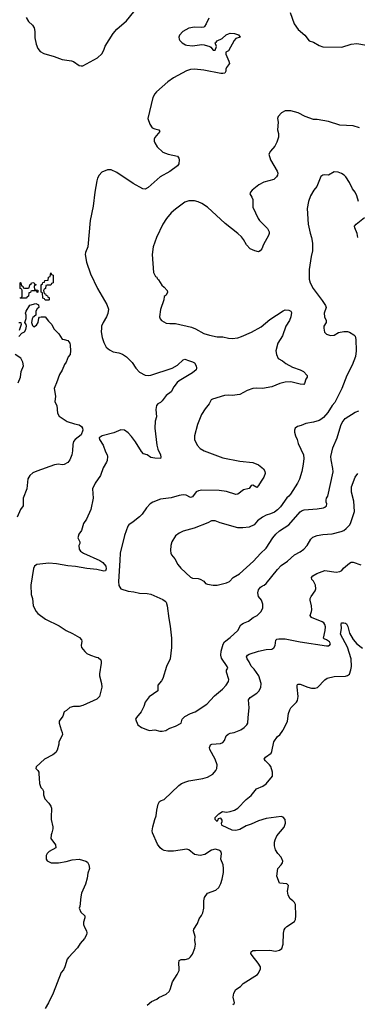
# Model space of a CAD drawing. Header units: inches. Extents: x 1934316 to 2140091, y 524953 to 667329.
# Tile 355 of 384: x 2073740 to 2077314, y 617094 to 627515. Entities that reach past the tile are written whole.
import ezdxf

# ---------------------------------------------------------------- set-up
doc = ezdxf.new("R2010")
doc.units = ezdxf.units.IN
doc.header["$MEASUREMENT"] = 0
doc.layers.add('C0671', color=7, linetype='Continuous')
doc.layers.add('C0672', color=7, linetype='Continuous')

msp = doc.modelspace()

# ---------------------------------------------------------------- linework, layer by layer
at = {"layer": 'C0671', "color": 5}
for points, elevation in [([(2074181, 620000), (2074190, 619970), (2074193, 619950), (2074188, 619930), (2074154, 619870), (2074154, 619846), (2074138, 619782), (2074122, 619758), (2074090, 619734), (2074002, 619690), (2073913, 619607), (2073912, 619590), (2073932, 619570), (2073942, 619550), (2073945, 619470), (2073951, 619450), (2073951, 619430), (2073965, 619390), (2073982, 619370), (2073991, 619350), (2073992, 619310), (2074005, 619270), (2074050, 619222), (2074071, 619191), (2074078, 619170), (2074078, 619130), (2074072, 619108), (2074072, 619050), (2074091, 618971), (2074091, 618950), (2074082, 618910), (2074072, 618888), (2074071, 618850), (2074120, 618780), (2074122, 618750), (2074052, 618710), (2074032, 618690), (2074022, 618670), (2074022, 618630), (2074030, 618614), (2074072, 618592), (2074150, 618591), (2074234, 618606), (2074296, 618624), (2074370, 618631), (2074442, 618610), (2074457, 618597), (2074471, 618570), (2074481, 618530), (2074460, 618480), (2074454, 618430), (2074436, 618364), (2074396, 618270), (2074386, 618230), (2074378, 618130), (2074371, 618110), (2074386, 618070), (2074431, 618030), (2074431, 618010), (2074417, 617963), (2074417, 617937), (2074425, 617910), (2074446, 617870), (2074451, 617850), (2074446, 617830), (2074426, 617790), (2074381, 617739), (2074351, 617690), (2074257, 617590), (2074244, 617570), (2074218, 617490), (2074203, 617457), (2074181, 617430), (2074095, 617210), (2074047, 617110), (2074010, 617049)], 240), ([(2075090, 617083), (2075137, 617123), (2075192, 617148), (2075215, 617165), (2075290, 617202), (2075323, 617230), (2075334, 617250), (2075358, 617330), (2075409, 617410), (2075427, 617450), (2075430, 617470), (2075424, 617530), (2075430, 617556), (2075450, 617567), (2075492, 617568), (2075530, 617579), (2075550, 617596), (2075570, 617626), (2075593, 617687), (2075600, 617730), (2075594, 617770), (2075597, 617810), (2075581, 617870), (2075584, 617890), (2075621, 617950), (2075641, 617999), (2075666, 618034), (2075678, 618062), (2075690, 618112), (2075690, 618190), (2075697, 618223), (2075730, 618271), (2075817, 618303), (2075848, 618330), (2075869, 618371), (2075883, 618417), (2075897, 618490), (2075899, 618530), (2075893, 618570), (2075869, 618630), (2075875, 618690), (2075869, 618710), (2075850, 618725), (2075810, 618735), (2075770, 618726), (2075700, 618680), (2075650, 618670), (2075590, 618679), (2075530, 618727), (2075510, 618734), (2075370, 618716), (2075310, 618714), (2075270, 618721), (2075250, 618731), (2075227, 618750), (2075200, 618790), (2075147, 618910), (2075143, 618930), (2075149, 618971), (2075170, 619050), (2075186, 619090), (2075191, 619149), (2075207, 619213), (2075221, 619239), (2075232, 619248), (2075270, 619263), (2075424, 619410), (2075453, 619430), (2075499, 619450), (2075530, 619458), (2075678, 619482), (2075730, 619496), (2075784, 619530), (2075817, 619570), (2075829, 619591), (2075832, 619630), (2075810, 619689), (2075754, 619790), (2075750, 619810), (2075755, 619830), (2075761, 619839), (2075774, 619846), (2075866, 619854), (2075890, 619863), (2075910, 619887), (2075926, 619934), (2075946, 619954), (2075970, 619965), (2076010, 619970), (2076065, 619990), (2076081, 620000)], 240), ([(2075094, 620000), (2075113, 619993), (2075170, 619998), (2075223, 619983), (2075250, 619984), (2075287, 619993), (2075298, 620000)], 260), ([(2075998, 617090), (2076010, 617102), (2076013, 617110), (2076001, 617170), (2076003, 617190), (2076007, 617213), (2076029, 617251), (2076077, 617283), (2076107, 617313), (2076258, 617410), (2076270, 617422), (2076289, 617470), (2076289, 617490), (2076266, 617530), (2076200, 617610), (2076188, 617630), (2076190, 617650), (2076210, 617663), (2076236, 617664), (2076387, 617667), (2076450, 617656), (2076490, 617666), (2076514, 617686), (2076531, 617730), (2076533, 617847), (2076539, 617881), (2076550, 617899), (2076570, 617918), (2076649, 617970), (2076659, 617990), (2076664, 618030), (2076659, 618150), (2076650, 618170), (2076632, 618190), (2076603, 618210), (2076581, 618250), (2076576, 618290), (2076585, 618350), (2076569, 618369), (2076490, 618377), (2076463, 618450), (2076473, 618530), (2076510, 618570), (2076522, 618590), (2076527, 618610), (2076507, 618650), (2076474, 618690), (2076450, 618730), (2076439, 618770), (2076438, 618810), (2076444, 618836), (2076463, 618877), (2076539, 618970), (2076553, 619010), (2076551, 619051), (2076530, 619076), (2076510, 619080), (2076350, 619060), (2076270, 619036), (2076190, 619000), (2076137, 618983), (2076070, 618944), (2076027, 618933), (2075990, 618937), (2075885, 618985), (2075880, 618990), (2075877, 619010), (2075884, 619030), (2075882, 619042), (2075870, 619064), (2075843, 619057), (2075830, 619029), (2075810, 619048), (2075809, 619070), (2075849, 619110), (2075887, 619133), (2075930, 619129), (2075970, 619136), (2076013, 619150), (2076050, 619170), (2076138, 619262), (2076190, 619305), (2076246, 619374), (2076316, 619404), (2076350, 619427), (2076415, 619510), (2076418, 619550), (2076398, 619610), (2076384, 619630), (2076341, 619670), (2076329, 619690), (2076344, 619710), (2076401, 619750), (2076410, 619770), (2076432, 619870), (2076470, 619927), (2076493, 619947), (2076525, 619990), (2076530, 620000)], 220)]:
    msp.add_lwpolyline(points, dxfattribs=dict(at, elevation=elevation))
at = {"layer": 'C0672', "color": 5}
for points, elevation in [([(2073810, 627538), (2073834, 627494), (2073875, 627455), (2073893, 627430), (2073900, 627390), (2073902, 627322), (2073916, 627256), (2073933, 627210), (2073958, 627178), (2073995, 627155), (2074106, 627126), (2074190, 627094), (2074290, 627079), (2074311, 627071), (2074370, 627031), (2074390, 627026), (2074410, 627026), (2074565, 627110), (2074610, 627154), (2074630, 627191), (2074645, 627235), (2074730, 627368), (2074770, 627413), (2074870, 627502), (2074950, 627598)], 240), ([(2076603, 627590), (2076645, 627470), (2076690, 627410), (2076759, 627350), (2076805, 627290), (2076850, 627276), (2076910, 627240), (2076950, 627227), (2077150, 627223), (2077250, 627256), (2077310, 627263), (2077410, 627244)], 260), ([(2075744, 627530), (2075716, 627470), (2075698, 627442), (2075690, 627436), (2075670, 627432), (2075590, 627436), (2075530, 627426), (2075469, 627391), (2075433, 627350), (2075425, 627330), (2075427, 627310), (2075435, 627295), (2075459, 627270), (2075496, 627250), (2075510, 627244), (2075570, 627238), (2075670, 627253), (2075694, 627250), (2075752, 627232), (2075764, 627224), (2075790, 627191), (2075810, 627192), (2075824, 627230), (2075809, 627270), (2075822, 627278), (2075830, 627291), (2075883, 627317), (2075926, 627354), (2075950, 627366), (2075970, 627371), (2076014, 627370), (2076056, 627356), (2076074, 627330), (2076030, 627315), (2076010, 627295), (2075950, 627186), (2075922, 627170), (2075921, 627150), (2075955, 627075), (2075961, 627050), (2075930, 627010), (2075922, 626990), (2075922, 626970), (2075911, 626949), (2075890, 626944), (2075870, 626944), (2075690, 626979), (2075590, 626991), (2075550, 626988), (2075505, 626975), (2075370, 626900), (2075310, 626857), (2075187, 626750), (2075171, 626730), (2075151, 626690), (2075098, 626470), (2075118, 626410), (2075142, 626370), (2075170, 626359), (2075212, 626350), (2075225, 626330), (2075171, 626269), (2075165, 626250), (2075165, 626230), (2075171, 626210), (2075196, 626170), (2075254, 626114), (2075312, 626090), (2075412, 626070), (2075426, 626050), (2075430, 626030), (2075426, 625990), (2075410, 625968), (2075330, 625908), (2075228, 625850), (2075102, 625738), (2075070, 625722), (2075045, 625725), (2074940, 625780), (2074770, 625898), (2074710, 625926), (2074670, 625926), (2074610, 625901), (2074582, 625870), (2074564, 625836), (2074557, 625810), (2074537, 625690), (2074519, 625541), (2074487, 625390), (2074463, 625110), (2074436, 625050), (2074435, 625030), (2074447, 624950), (2074490, 624826), (2074563, 624670), (2074662, 624502), (2074682, 624450), (2074674, 624406), (2074659, 624370), (2074625, 624310), (2074608, 624270), (2074605, 624250), (2074602, 624210), (2074613, 624150), (2074630, 624098), (2074656, 624050), (2074690, 624019), (2074730, 623999), (2074790, 623987), (2074830, 623973), (2074870, 623948), (2074930, 623888), (2074970, 623828), (2075010, 623785), (2075070, 623751), (2075108, 623748), (2075130, 623752), (2075353, 623827), (2075410, 623857), (2075470, 623915), (2075490, 623923), (2075526, 623906), (2075570, 623894), (2075590, 623882), (2075610, 623851), (2075613, 623827), (2075610, 623809), (2075570, 623777), (2075429, 623691), (2075407, 623673), (2075372, 623630), (2075345, 623575), (2075290, 623536), (2075250, 623480), (2075230, 623462), (2075204, 623450), (2075188, 623430), (2075183, 623390), (2075188, 623312), (2075174, 623266), (2075172, 623190), (2075192, 623012), (2075203, 622970), (2075231, 622909), (2075235, 622885), (2075232, 622870), (2075170, 622874), (2075130, 622882), (2075090, 622909), (2075050, 622921), (2075030, 622944), (2074968, 623048), (2074923, 623103), (2074890, 623141), (2074850, 623169), (2074810, 623174), (2074737, 623143), (2074614, 623110), (2074582, 623090), (2074585, 623070), (2074625, 623010), (2074650, 622942), (2074667, 622910), (2074671, 622890), (2074667, 622850), (2074661, 622830), (2074624, 622770), (2074596, 622690), (2074539, 622610), (2074511, 622550), (2074517, 622450), (2074493, 622330), (2074448, 622230), (2074416, 622184), (2074395, 622110), (2074368, 622070), (2074355, 622030), (2074376, 621990), (2074376, 621970), (2074365, 621950), (2074370, 621910), (2074383, 621890), (2074417, 621870), (2074590, 621791), (2074622, 621770), (2074653, 621730), (2074657, 621703), (2074650, 621682), (2074630, 621678), (2074556, 621696), (2074450, 621705), (2074330, 621729), (2074250, 621735), (2074130, 621755), (2074050, 621763), (2073921, 621750), (2073896, 621730), (2073887, 621707), (2073860, 621530), (2073862, 621430), (2073876, 621390), (2073883, 621310), (2073914, 621250), (2073934, 621230), (2074014, 621170), (2074158, 621098), (2074231, 621050), (2074300, 621020), (2074375, 620975), (2074394, 620950), (2074397, 620937), (2074391, 620891), (2074395, 620870), (2074430, 620828), (2074450, 620808), (2074490, 620788), (2074550, 620767), (2074570, 620765), (2074598, 620738), (2074603, 620723), (2074604, 620704), (2074584, 620590), (2074585, 620570), (2074607, 620490), (2074611, 620450), (2074586, 620350), (2074556, 620324), (2074410, 620256), (2074370, 620247), (2074310, 620246), (2074270, 620234), (2074237, 620203), (2074211, 620189), (2074198, 620142), (2074158, 620090), (2074158, 620070), (2074181, 620000)], 240), ([(2077339, 626370), (2077271, 626391), (2077130, 626398), (2077010, 626437), (2076890, 626457), (2076850, 626459), (2076762, 626490), (2076690, 626529), (2076650, 626541), (2076610, 626549), (2076550, 626549), (2076512, 626530), (2076478, 626490), (2076471, 626469), (2076475, 626430), (2076471, 626350), (2076479, 626310), (2076480, 626270), (2076463, 626217), (2076443, 626177), (2076396, 626124), (2076379, 626090), (2076397, 626030), (2076467, 625910), (2076472, 625890), (2076470, 625869), (2076460, 625850), (2076430, 625824), (2076326, 625794), (2076273, 625767), (2076201, 625710), (2076183, 625690), (2076177, 625670), (2076198, 625638), (2076208, 625610), (2076210, 625530), (2076264, 625410), (2076279, 625390), (2076364, 625304), (2076383, 625270), (2076383, 625250), (2076376, 625230), (2076323, 625137), (2076303, 625090), (2076285, 625070), (2076270, 625058), (2076230, 625069), (2076180, 625090), (2076141, 625130), (2076110, 625189), (2076090, 625215), (2076050, 625252), (2075916, 625356), (2075730, 625530), (2075669, 625570), (2075630, 625588), (2075590, 625599), (2075530, 625598), (2075490, 625582), (2075390, 625510), (2075345, 625470), (2075293, 625410), (2075255, 625350), (2075188, 625210), (2075155, 625110), (2075141, 625030), (2075158, 624838), (2075178, 624798), (2075191, 624790), (2075196, 624776), (2075210, 624762), (2075245, 624705), (2075270, 624685), (2075301, 624650), (2075306, 624630), (2075290, 624598), (2075270, 624586), (2075265, 624550), (2075230, 624446), (2075221, 624370), (2075227, 624350), (2075241, 624330), (2075290, 624302), (2075330, 624298), (2075390, 624300), (2075559, 624259), (2075602, 624242), (2075690, 624195), (2075750, 624175), (2075830, 624158), (2075890, 624157), (2075950, 624143), (2075990, 624140), (2076050, 624148), (2076090, 624160), (2076194, 624206), (2076295, 624265), (2076390, 624340), (2076530, 624433), (2076550, 624443), (2076590, 624442), (2076610, 624431), (2076616, 624416), (2076612, 624370), (2076595, 624330), (2076557, 624270), (2076521, 624170), (2076474, 624090), (2076453, 624010), (2076460, 623970), (2076475, 623930), (2076523, 623903), (2076556, 623876), (2076630, 623837), (2076710, 623810), (2076745, 623790), (2076782, 623750), (2076784, 623730), (2076770, 623709), (2076756, 623664), (2076747, 623653), (2076710, 623656), (2076610, 623681), (2076550, 623680), (2076495, 623665), (2076410, 623628), (2076310, 623611), (2076250, 623615), (2076210, 623611), (2076150, 623590), (2076070, 623549), (2075990, 623536), (2075950, 623540), (2075910, 623538), (2075782, 623498), (2075767, 623490), (2075747, 623450), (2075703, 623397), (2075665, 623335), (2075623, 623230), (2075591, 623110), (2075591, 623070), (2075619, 623010), (2075650, 622977), (2075692, 622952), (2075890, 622877), (2076070, 622841), (2076210, 622827), (2076270, 622805), (2076321, 622761), (2076335, 622735), (2076339, 622710), (2076326, 622674), (2076295, 622630), (2076270, 622584), (2076250, 622562), (2076210, 622589), (2076190, 622584), (2076168, 622552), (2076110, 622538), (2076048, 622492), (2076030, 622490), (2075930, 622521), (2075851, 622531), (2075670, 622534), (2075633, 622527), (2075610, 622516), (2075570, 622464), (2075550, 622458), (2075501, 622481), (2075470, 622486), (2075430, 622480), (2075345, 622455), (2075230, 622439), (2075150, 622410), (2075121, 622390), (2075084, 622350), (2075037, 622283), (2075008, 622252), (2074942, 622199), (2074895, 622170), (2074885, 622155), (2074850, 622055), (2074803, 621870), (2074802, 621790), (2074786, 621570), (2074790, 621526), (2074810, 621491), (2074890, 621467), (2074950, 621461), (2075010, 621445), (2075090, 621442), (2075130, 621434), (2075257, 621377), (2075281, 621361), (2075290, 621350), (2075303, 621310), (2075318, 621178), (2075335, 621095), (2075347, 620970), (2075347, 620870), (2075332, 620750), (2075295, 620670), (2075257, 620543), (2075243, 620517), (2075204, 620470), (2075201, 620410), (2075110, 620349), (2075070, 620290), (2075055, 620245), (2075027, 620190), (2074977, 620130), (2074967, 620110), (2074990, 620052), (2075030, 620025), (2075094, 620000)], 260), ([(2077328, 625590), (2077310, 625649), (2077292, 625690), (2077265, 625725), (2077233, 625790), (2077192, 625852), (2077174, 625870), (2077147, 625887), (2077110, 625901), (2077070, 625903), (2077010, 625869), (2076967, 625873), (2076950, 625869), (2076930, 625855), (2076887, 625750), (2076855, 625710), (2076819, 625650), (2076799, 625590), (2076783, 625517), (2076793, 625350), (2076814, 625254), (2076830, 625210), (2076840, 625150), (2076840, 625070), (2076826, 625010), (2076806, 624870), (2076803, 624810), (2076806, 624770), (2076816, 624730), (2076847, 624670), (2076944, 624544), (2076979, 624490), (2076983, 624470), (2076963, 624410), (2076967, 624370), (2076985, 624330), (2076983, 624310), (2076961, 624270), (2076959, 624250), (2076968, 624208), (2076990, 624186), (2077030, 624171), (2077070, 624175), (2077117, 624203), (2077170, 624216), (2077210, 624215), (2077230, 624208), (2077278, 624178), (2077290, 624164), (2077299, 624130), (2077302, 624010), (2077297, 623950), (2077261, 623859), (2077202, 623750), (2077149, 623611), (2077076, 623464), (2077050, 623433), (2077003, 623357), (2076955, 623305), (2076930, 623283), (2076910, 623273), (2076850, 623256), (2076770, 623241), (2076720, 623220), (2076682, 623210), (2076658, 623190), (2076651, 623170), (2076651, 623150), (2076659, 623110), (2076678, 623070), (2076689, 623030), (2076744, 622910), (2076747, 622870), (2076743, 622810), (2076728, 622732), (2076701, 622650), (2076681, 622610), (2076608, 622492), (2076591, 622470), (2076570, 622453), (2076501, 622359), (2076470, 622327), (2076437, 622303), (2076396, 622284), (2076350, 622271), (2076311, 622250), (2076257, 622210), (2076224, 622170), (2076170, 622145), (2076103, 622137), (2076050, 622138), (2075862, 622190), (2075810, 622210), (2075790, 622212), (2075770, 622209), (2075732, 622188), (2075586, 622134), (2075470, 622100), (2075430, 622081), (2075389, 622051), (2075351, 621990), (2075339, 621950), (2075337, 621897), (2075339, 621870), (2075348, 621850), (2075381, 621810), (2075415, 621750), (2075447, 621710), (2075550, 621615), (2075570, 621604), (2075630, 621601), (2075650, 621594), (2075690, 621571), (2075708, 621548), (2075730, 621539), (2075790, 621530), (2075830, 621531), (2075930, 621555), (2075962, 621570), (2076001, 621610), (2076066, 621650), (2076217, 621783), (2076290, 621864), (2076350, 621921), (2076421, 622030), (2076451, 622069), (2076490, 622104), (2076588, 622170), (2076710, 622305), (2076730, 622319), (2076753, 622326), (2076890, 622339), (2076955, 622350), (2076970, 622355), (2076987, 622370), (2076991, 622390), (2076984, 622410), (2076985, 622430), (2076990, 622450), (2077003, 622470), (2077058, 622730), (2077057, 622763), (2077037, 622857), (2077035, 622890), (2077057, 622983), (2077100, 623090), (2077141, 623219), (2077155, 623250), (2077186, 623294), (2077290, 623362), (2077330, 623375)], 280), ([(2077319, 625210), (2077313, 625250), (2077287, 625310), (2077286, 625330), (2077301, 625350), (2077390, 625420)], 280), ([(2073730, 624162), (2073763, 624197), (2073790, 624211), (2073804, 624236), (2073813, 624270), (2073809, 624290), (2073795, 624310), (2073809, 624351), (2073809, 624389), (2073802, 624410), (2073808, 624430), (2073847, 624493), (2073910, 624512), (2073938, 624498), (2073942, 624470), (2073925, 624455), (2073911, 624430), (2073911, 624389), (2073878, 624362), (2073871, 624349), (2073865, 624310), (2073877, 624277), (2073890, 624265), (2073918, 624282), (2073936, 624310), (2073943, 624357), (2073950, 624365), (2073969, 624371), (2074010, 624371), (2074045, 624325), (2074079, 624290), (2074103, 624243), (2074155, 624190), (2074190, 624132), (2074211, 624131), (2074250, 624118), (2074271, 624090), (2074276, 624070), (2074279, 624010), (2074275, 623970), (2074255, 623945), (2074234, 623890), (2074215, 623865), (2074190, 623804), (2074161, 623759), (2074130, 623670), (2074111, 623629), (2074107, 623610), (2074120, 623530), (2074111, 623470), (2074132, 623432), (2074140, 623350), (2074159, 623319), (2074243, 623263), (2074319, 623239), (2074370, 623228), (2074395, 623210), (2074406, 623190), (2074409, 623169), (2074390, 623121), (2074327, 623073), (2074310, 623050), (2074302, 623018), (2074300, 622950), (2074292, 622910), (2074270, 622855), (2074250, 622828), (2074210, 622806), (2074190, 622804), (2074150, 622809), (2074110, 622805), (2073922, 622738), (2073881, 622719), (2073848, 622692), (2073826, 622654), (2073817, 622550), (2073776, 622450), (2073776, 622370), (2073750, 622329), (2073713, 622250)], 220), ([(2073730, 624311), (2073752, 624310), (2073756, 624290), (2073736, 624224)], 220), ([(2073725, 623670), (2073748, 623730), (2073756, 623790), (2073780, 623850), (2073772, 623890), (2073753, 623933), (2073693, 623970)], 220), ([(2075298, 620000), (2075330, 620018), (2075390, 620038), (2075449, 620071), (2075461, 620110), (2075490, 620139), (2075550, 620171), (2075599, 620190), (2075723, 620270), (2075801, 620359), (2075887, 620430), (2075927, 620470), (2075950, 620510), (2075955, 620530), (2075928, 620610), (2075931, 620629), (2075942, 620650), (2075938, 620670), (2075878, 620758), (2075870, 620790), (2075873, 620830), (2075896, 620904), (2075910, 620930), (2075970, 620976), (2076048, 621050), (2076080, 621110), (2076111, 621129), (2076161, 621150), (2076211, 621189), (2076255, 621210), (2076296, 621250), (2076313, 621290), (2076316, 621330), (2076300, 621370), (2076270, 621410), (2076263, 621450), (2076270, 621479), (2076290, 621510), (2076310, 621524), (2076330, 621530), (2076350, 621546), (2076470, 621695), (2076510, 621737), (2076575, 621785), (2076649, 621851), (2076710, 621882), (2076750, 621910), (2076785, 621950), (2076824, 622016), (2076843, 622037), (2076890, 622056), (2076950, 622067), (2077050, 622073), (2077143, 622097), (2077170, 622110), (2077195, 622130), (2077234, 622170), (2077247, 622193), (2077285, 622310), (2077278, 622418), (2077253, 622513), (2077254, 622570), (2077290, 622673), (2077320, 622710)], 260), ([(2076081, 620000), (2076117, 620023), (2076144, 620050), (2076156, 620070), (2076158, 620130), (2076170, 620230), (2076164, 620316), (2076179, 620341), (2076250, 620386), (2076272, 620408), (2076293, 620447), (2076298, 620490), (2076273, 620570), (2076222, 620642), (2076190, 620674), (2076170, 620720), (2076147, 620750), (2076142, 620770), (2076151, 620789), (2076170, 620800), (2076270, 620833), (2076348, 620848), (2076410, 620853), (2076421, 620859), (2076432, 620868), (2076444, 620890), (2076452, 620948), (2076463, 620957), (2076482, 620962), (2076550, 620961), (2076710, 620929), (2076990, 620888), (2077010, 620887), (2077022, 620898), (2077030, 620910), (2077019, 620930), (2076990, 620950), (2076962, 620962), (2076956, 620970), (2076973, 621050), (2076977, 621090), (2076972, 621112), (2076959, 621130), (2076942, 621142), (2076829, 621189), (2076816, 621210), (2076831, 621250), (2076833, 621270), (2076829, 621310), (2076815, 621370), (2076817, 621390), (2076826, 621410), (2076868, 621470), (2076875, 621490), (2076871, 621531), (2076850, 621573), (2076833, 621590), (2076830, 621610), (2076845, 621630), (2076885, 621655), (2076970, 621685), (2077090, 621667), (2077130, 621675), (2077150, 621685), (2077169, 621710), (2077230, 621763), (2077250, 621772), (2077270, 621772), (2077350, 621745)], 240), ([(2076530, 620000), (2076562, 620058), (2076574, 620090), (2076585, 620170), (2076600, 620210), (2076612, 620230), (2076670, 620290), (2076682, 620310), (2076690, 620350), (2076676, 620450), (2076676, 620470), (2076682, 620478), (2076690, 620482), (2076710, 620482), (2076790, 620450), (2076830, 620440), (2076870, 620439), (2076892, 620448), (2076971, 620529), (2076995, 620545), (2077070, 620563), (2077190, 620568), (2077210, 620573), (2077231, 620589), (2077247, 620633), (2077252, 620668), (2077251, 620750), (2077212, 620872), (2077137, 621010), (2077147, 621070), (2077144, 621116), (2077148, 621132), (2077172, 621132), (2077190, 621127), (2077199, 621119), (2077214, 621094), (2077230, 621022), (2077270, 620953), (2077309, 620910), (2077370, 620864)], 220)]:
    msp.add_lwpolyline(points, dxfattribs=dict(at, elevation=elevation))
at = {"layer": 'C0672', "color": 5, "elevation": 220}
for points in [[(2074010, 624546), (2074002, 624562), (2073987, 624567), (2073982, 624622), (2073966, 624630), (2073966, 624710), (2073982, 624718), (2073987, 624733), (2074002, 624738), (2074007, 624753), (2074042, 624758), (2074046, 624790), (2074062, 624798), (2074070, 624834), (2074078, 624818), (2074094, 624810), (2074094, 624730), (2074078, 624722), (2074070, 624706), (2074030, 624706), (2074018, 624702), (2074014, 624670), (2073998, 624662), (2073994, 624650), (2073998, 624618), (2074013, 624613), (2074018, 624598), (2074033, 624593), (2074038, 624578), (2074053, 624573), (2074054, 624550), (2074050, 624546)], [(2073927, 624627), (2073922, 624642), (2073910, 624646), (2073870, 624646), (2073858, 624642), (2073853, 624627), (2073838, 624622), (2073833, 624587), (2073818, 624582), (2073810, 624566), (2073750, 624566), (2073746, 624570), (2073762, 624578), (2073766, 624590), (2073766, 624650), (2073762, 624662), (2073746, 624670), (2073746, 624730), (2073750, 624734), (2073754, 624730), (2073758, 624698), (2073773, 624693), (2073778, 624678), (2073790, 624674), (2073830, 624674), (2073842, 624678), (2073846, 624710), (2073862, 624718), (2073866, 624730), (2073890, 624734), (2073898, 624718), (2073914, 624710), (2073898, 624702), (2073894, 624690), (2073898, 624658), (2073933, 624653), (2073934, 624630)]]:
    msp.add_lwpolyline(points, close=True, dxfattribs=at)

doc.saveas('drawing.dxf')
